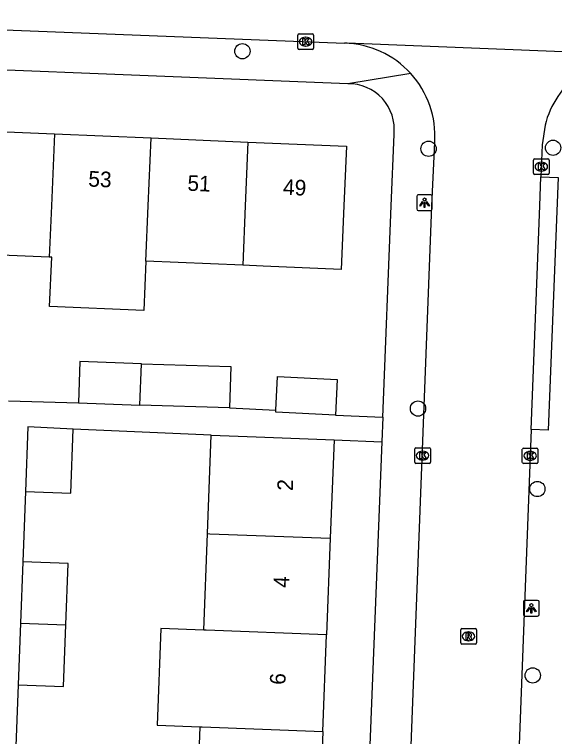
# Model space of a CAD drawing. Extents: x 160732 to 162105, y 387428 to 388479.
# Drawn here: x 161466.01 to 161500.61, y 387965.99 to 388012.25 of the extents above; entities that cross this region are included whole.
import ezdxf

# ---------------------------------------------------------------- set-up
doc = ezdxf.new("R2010")
doc.units = 0
for name, color, linetype in [('IMGEO_Boom', 7, 'Continuous'), ('IMGEO_Kolk', 7, 'Continuous'), ('IMGEO_Lichtpunt', 7, 'Continuous'), ('IMGEO_Pand', 7, 'Continuous'), ('IMGEO_Pand_nummerreeks', 7, 'Continuous'), ('IMGEO_Rijbaan_lokaal_open', 7, 'Continuous'), ('IMGEO_Rioolput', 7, 'Continuous'), ('IMGEO_Voetpad_open', 7, 'Continuous')]:
    doc.layers.add(name, color=color, linetype=linetype)

msp = doc.modelspace()

# ---------------------------------------------------------------- linework, layer by layer
at = {"layer": 'IMGEO_Boom'}
for centre in [(161480.612, 388009.895), (161492.542, 388003.65), (161500.516, 388003.713), (161491.863, 387987.001), (161499.509, 387981.847), (161499.212, 387969.906)]:
    msp.add_circle(centre, 0.489, dxfattribs=at)
at = {"layer": 'IMGEO_Kolk'}
for p, q in [((161484.166, 388010.084), (161484.166, 388010.936)), ((161484.241, 388011.01), (161485.093, 388011.01)), ((161484.654, 388010.79), (161484.679, 388010.79)), ((161485.167, 388010.936), (161485.167, 388010.084)), ((161485.093, 388010.01), (161484.241, 388010.01)), ((161484.677, 388010.23), (161484.652, 388010.23)), ((161499.262, 388002.075), (161499.262, 388002.927)), ((161499.337, 388003.001), (161500.189, 388003.001)), ((161500.263, 388002.927), (161500.263, 388002.075)), ((161499.75, 388002.781), (161499.775, 388002.781)), ((161500.189, 388002.001), (161499.337, 388002.001)), ((161499.773, 388002.221), (161499.748, 388002.221)), ((161491.654, 387983.563), (161491.654, 387984.415)), ((161491.729, 387984.489), (161492.581, 387984.489)), ((161492.655, 387984.415), (161492.655, 387983.563)), ((161498.547, 387983.548), (161498.547, 387984.4)), ((161498.622, 387984.474), (161499.474, 387984.474)), ((161499.548, 387984.4), (161499.548, 387983.548)), ((161492.142, 387984.269), (161492.167, 387984.269)), ((161499.035, 387984.254), (161499.06, 387984.254)), ((161492.581, 387983.489), (161491.729, 387983.489)), ((161492.165, 387983.709), (161492.14, 387983.709)), ((161499.474, 387983.474), (161498.622, 387983.474)), ((161499.058, 387983.694), (161499.033, 387983.694))]:
    msp.add_line(p, q, dxfattribs=at)
for points in [[(161484.166, 388010.084), (161484.166, 388010.936)], [(161484.241, 388011.01), (161485.093, 388011.01)], [(161484.487, 388010.71), (161484.61, 388010.71), (161484.61, 388010.559), (161484.74, 388010.71), (161484.904, 388010.71), (161484.758, 388010.559), (161484.911, 388010.31), (161484.759, 388010.31), (161484.674, 388010.474), (161484.61, 388010.407), (161484.61, 388010.31), (161484.487, 388010.31), (161484.487, 388010.71)], [(161485.167, 388010.936), (161485.167, 388010.084)], [(161485.093, 388010.01), (161484.241, 388010.01)], [(161499.262, 388002.075), (161499.262, 388002.927)], [(161499.337, 388003.001), (161500.189, 388003.001)], [(161500.263, 388002.927), (161500.263, 388002.075)], [(161499.583, 388002.701), (161499.706, 388002.701), (161499.706, 388002.55), (161499.836, 388002.701), (161500, 388002.701), (161499.854, 388002.55), (161500.007, 388002.301), (161499.855, 388002.301), (161499.77, 388002.465), (161499.706, 388002.398), (161499.706, 388002.301), (161499.583, 388002.301), (161499.583, 388002.701)], [(161500.189, 388002.001), (161499.337, 388002.001)], [(161491.654, 387983.563), (161491.654, 387984.415)], [(161491.729, 387984.489), (161492.581, 387984.489)], [(161492.655, 387984.415), (161492.655, 387983.563)], [(161498.547, 387983.548), (161498.547, 387984.4)], [(161498.622, 387984.474), (161499.474, 387984.474)], [(161499.548, 387984.4), (161499.548, 387983.548)], [(161491.975, 387984.189), (161492.098, 387984.189), (161492.098, 387984.038), (161492.228, 387984.189), (161492.392, 387984.189), (161492.246, 387984.038), (161492.399, 387983.789), (161492.247, 387983.789), (161492.162, 387983.953), (161492.098, 387983.886), (161492.098, 387983.789), (161491.975, 387983.789), (161491.975, 387984.189)], [(161498.868, 387984.174), (161498.991, 387984.174), (161498.991, 387984.023), (161499.121, 387984.174), (161499.285, 387984.174), (161499.139, 387984.023), (161499.292, 387983.774), (161499.14, 387983.774), (161499.055, 387983.938), (161498.991, 387983.871), (161498.991, 387983.774), (161498.868, 387983.774), (161498.868, 387984.174)], [(161492.581, 387983.489), (161491.729, 387983.489)], [(161499.474, 387983.474), (161498.622, 387983.474)]]:
    msp.add_lwpolyline(points, dxfattribs=at)
for centre, start, end in [((161484.243, 388010.934), 91.552, 178.448), ((161484.243, 388010.934), 91.552, 178.448), ((161485.091, 388010.934), 1.552, 88.448), ((161485.091, 388010.934), 1.552, 88.448), ((161484.243, 388010.086), 181.552, 268.448), ((161484.243, 388010.086), 181.552, 268.448), ((161485.091, 388010.086), 271.552, 358.448), ((161485.091, 388010.086), 271.552, 358.448), ((161499.339, 388002.925), 91.552, 178.448), ((161499.339, 388002.925), 91.552, 178.448), ((161500.187, 388002.925), 1.552, 88.448), ((161500.187, 388002.925), 1.552, 88.448), ((161499.339, 388002.077), 181.552, 268.448), ((161499.339, 388002.077), 181.552, 268.448), ((161500.187, 388002.077), 271.552, 358.448), ((161500.187, 388002.077), 271.552, 358.448), ((161491.731, 387984.413), 91.552, 178.448), ((161491.731, 387984.413), 91.552, 178.448), ((161492.579, 387984.413), 1.552, 88.448), ((161492.579, 387984.413), 1.552, 88.448), ((161498.624, 387984.398), 91.552, 178.448), ((161498.624, 387984.398), 91.552, 178.448), ((161499.472, 387984.398), 1.552, 88.448), ((161499.472, 387984.398), 1.552, 88.448), ((161491.731, 387983.565), 181.552, 268.448), ((161491.731, 387983.565), 181.552, 268.448), ((161492.579, 387983.565), 271.552, 358.448), ((161492.579, 387983.565), 271.552, 358.448), ((161498.624, 387983.55), 181.552, 268.448), ((161498.624, 387983.55), 181.552, 268.448), ((161499.472, 387983.55), 271.552, 358.448), ((161499.472, 387983.55), 271.552, 358.448)]:
    msp.add_arc(centre, 0.0765, start, end, dxfattribs=at)
for centre, major_axis, ratio, start_param, end_param in [((161484.653, 388010.51), (-0.387, 0.002), 0.722429, 4.712389, 7.853982), ((161484.678, 388010.51), (-0.39, 0.002), 0.717154, 1.570796, 4.712389), ((161499.749, 388002.501), (-0.387, 0.002), 0.722429, 4.712389, 7.853982), ((161499.774, 388002.501), (-0.39, 0.002), 0.717154, 1.570796, 4.712389), ((161492.141, 387983.989), (-0.387, 0.002), 0.722429, 4.712389, 7.853982), ((161492.166, 387983.989), (-0.39, 0.002), 0.717154, 1.570796, 4.712389), ((161499.034, 387983.974), (-0.387, 0.002), 0.722429, 4.712389, 7.853982), ((161499.059, 387983.974), (-0.39, 0.002), 0.717154, 1.570796, 4.712389)]:
    msp.add_ellipse(centre, major_axis=major_axis, ratio=ratio, start_param=start_param, end_param=end_param, dxfattribs=at)
at = {"layer": 'IMGEO_Lichtpunt'}
for p, q in [((161491.784, 388000.597), (161491.784, 387999.79)), ((161491.784, 388000.597), (161491.784, 387999.79)), ((161492.686, 388000.692), (161491.878, 388000.692)), ((161492.686, 388000.692), (161491.878, 388000.692)), ((161492.78, 387999.79), (161492.78, 388000.597)), ((161492.78, 387999.79), (161492.78, 388000.597)), ((161491.878, 387999.696), (161492.686, 387999.696)), ((161491.878, 387999.696), (161492.686, 387999.696)), ((161498.625, 387974.608), (161498.625, 387973.801)), ((161498.625, 387974.608), (161498.625, 387973.801)), ((161499.527, 387974.703), (161498.719, 387974.703)), ((161499.527, 387974.703), (161498.719, 387974.703)), ((161499.621, 387973.801), (161499.621, 387974.608)), ((161499.621, 387973.801), (161499.621, 387974.608)), ((161498.719, 387973.707), (161499.527, 387973.707)), ((161498.719, 387973.707), (161499.527, 387973.707))]:
    msp.add_line(p, q, dxfattribs=at)
for points in [[(161492.158, 388000.261), (161492.197, 388000.233), (161492.009, 387999.971), (161491.971, 387999.998), (161492.158, 388000.261)], [(161492.26, 388000.213), (161492.307, 388000.213), (161492.307, 387999.891), (161492.26, 387999.891), (161492.26, 388000.213)], [(161492.37, 388000.233), (161492.408, 388000.26), (161492.595, 387999.998), (161492.556, 387999.97), (161492.37, 388000.233)], [(161498.999, 387974.272), (161499.038, 387974.244), (161498.85, 387973.982), (161498.812, 387974.009), (161498.999, 387974.272)], [(161499.101, 387974.224), (161499.148, 387974.224), (161499.148, 387973.902), (161499.101, 387973.902), (161499.101, 387974.224)], [(161499.211, 387974.244), (161499.249, 387974.271), (161499.436, 387974.009), (161499.397, 387973.981), (161499.211, 387974.244)]]:
    msp.add_lwpolyline(points, dxfattribs=at)
for centre in [(161492.283, 388000.395), (161499.124, 387974.406)]:
    msp.add_circle(centre, 0.0994, dxfattribs=at)
for centre, start, end in [((161491.878, 388000.597), 90, 180), ((161491.878, 388000.597), 90, 180), ((161492.686, 388000.597), 0, 90), ((161492.686, 388000.597), 0, 90), ((161491.878, 387999.79), 180, 270), ((161491.878, 387999.79), 180, 270), ((161492.686, 387999.79), 270, 0), ((161492.686, 387999.79), 270, 360), ((161498.719, 387974.608), 90, 180), ((161498.719, 387974.608), 90, 180), ((161499.527, 387974.608), 0, 90), ((161499.527, 387974.608), 0, 90), ((161498.719, 387973.801), 180, 270), ((161498.719, 387973.801), 180, 270), ((161499.527, 387973.801), 270, 0), ((161499.527, 387973.801), 270, 360)]:
    msp.add_arc(centre, 0.0946, start, end, dxfattribs=at)
at = {"layer": 'IMGEO_Pand'}
for points in [[(161462.379, 388004.865), (161468.574, 388004.603)], [(161468.574, 388004.603), (161468.379, 388000), (161468.24, 387996.707)], [(161468.574, 388004.603), (161474.77, 388004.342)], [(161474.436, 387996.445), (161474.586, 388000), (161474.77, 388004.342)], [(161474.77, 388004.342), (161480.965, 388004.08)], [(161480.965, 388004.08), (161480.792, 388000), (161480.631, 387996.183)], [(161480.965, 388004.08), (161487.281, 388003.813), (161487.12, 388000), (161486.947, 387995.916), (161481.952, 387996.127), (161480.631, 387996.183)], [(161468.24, 387996.707), (161462.045, 387996.968)], [(161474.436, 387996.445), (161474.303, 387993.295), (161468.263, 387993.551), (161468.396, 387996.7), (161468.24, 387996.707)], [(161480.631, 387996.183), (161474.436, 387996.445)], [(161474.159, 387989.877), (161470.209, 387990.008), (161470.121, 387987.358)], [(161474.047, 387987.228), (161474.159, 387989.877)], [(161474.159, 387989.877), (161479.871, 387989.688), (161479.783, 387987.038)], [(161482.76, 387986.889), (161482.869, 387989.062), (161486.684, 387988.871), (161486.569, 387986.579)], [(161470.121, 387987.358), (161474.047, 387987.228)], [(161479.783, 387987.038), (161474.047, 387987.228)], [(161486.569, 387986.579), (161482.754, 387986.77), (161482.76, 387986.889)], [(161469.78, 387985.68), (161466.873, 387985.822), (161466.716, 387981.687)], [(161466.716, 387981.687), (161469.624, 387981.576), (161469.78, 387985.68)], [(161478.377, 387978.99), (161478.618, 387985.3)], [(161478.618, 387985.3), (161481.491, 387985.19), (161486.487, 387985)], [(161486.487, 387985), (161486.244, 387978.69)], [(161478.141, 387972.801), (161478.377, 387978.99)], [(161478.377, 387978.99), (161478.518, 387978.985), (161486.244, 387978.69)], [(161486.244, 387978.69), (161486.008, 387972.501)], [(161466.546, 387977.19), (161466.396, 387973.25)], [(161469.305, 387973.139), (161469.454, 387977.08), (161466.546, 387977.19)], [(161466.396, 387973.25), (161466.247, 387969.308)], [(161466.396, 387973.25), (161469.305, 387973.139)], [(161466.247, 387969.308), (161469.156, 387969.198), (161469.305, 387973.139)], [(161478.141, 387972.801), (161475.38, 387972.907), (161475.144, 387966.718), (161477.905, 387966.612)], [(161486.008, 387972.501), (161478.282, 387972.796), (161478.141, 387972.801)], [(161485.772, 387966.312), (161486.008, 387972.501)], [(161477.669, 387960.423), (161477.905, 387966.612)], [(161477.905, 387966.612), (161478.046, 387966.607), (161485.772, 387966.312)], [(161485.772, 387966.312), (161485.536, 387960.123)]]:
    msp.add_lwpolyline(points, dxfattribs=at)
at = {"layer": 'IMGEO_Rijbaan_lokaal_open'}
for points in [[(161440.091, 388012.254), (161441.421, 388012.203), (161487.149, 388010.413)], [(161506.042, 388009.654), (161505.921, 388009.669), (161487.325, 388010.423), (161487.149, 388010.413)], [(161500, 388005.155), (161499.818, 388003.902), (161499.737, 388001.843)], [(161489.979, 387927.472), (161492.756, 388000), (161492.938, 388004.061)], [(161499.111, 387985.655), (161499.361, 387992.229), (161499.665, 388000), (161499.737, 388001.843)], [(161499.111, 387985.655), (161497.34, 387939.069)]]:
    msp.add_lwpolyline(points, dxfattribs=at)
for centre, radius, start, end in [((161486.988, 388004.452), 5.963, 42.349, 88.4503), ((161486.987, 388004.452), 5.964, 356.2433, 42.3415), ((161505.792, 388003.678), 5.977, 126.6363, 165.6893)]:
    msp.add_arc(centre, radius, start, end, dxfattribs=at)
at = {"layer": 'IMGEO_Rioolput'}
for p, q in [((161494.6, 387971.982), (161494.6, 387972.834)), ((161494.675, 387972.908), (161495.527, 387972.908)), ((161495.601, 387972.834), (161495.601, 387971.982)), ((161495.088, 387972.688), (161495.113, 387972.688)), ((161495.527, 387971.908), (161494.675, 387971.908)), ((161495.111, 387972.128), (161495.086, 387972.128))]:
    msp.add_line(p, q, dxfattribs=at)
for points in [[(161494.6, 387971.982), (161494.6, 387972.834)], [(161494.675, 387972.908), (161495.527, 387972.908)], [(161495.601, 387972.834), (161495.601, 387971.982)], [(161495.189, 387972.606), (161494.937, 387972.608), (161494.937, 387972.208)], [(161494.937, 387972.208), (161495.061, 387972.208), (161495.061, 387972.37), (161495.072, 387972.37)], [(161495.115, 387972.527), (161495.061, 387972.527), (161495.061, 387972.446)], [(161495.061, 387972.446), (161495.113, 387972.446)], [(161495.119, 387972.341), (161495.19, 387972.208), (161495.33, 387972.208), (161495.265, 387972.334)], [(161495.527, 387971.908), (161494.675, 387971.908)]]:
    msp.add_lwpolyline(points, dxfattribs=at)
for centre, radius, start, end in [((161494.677, 387972.832), 0.0765, 91.552, 178.448), ((161494.677, 387972.832), 0.0765, 91.552, 178.448), ((161495.525, 387972.832), 0.0765, 1.552, 88.448), ((161495.525, 387972.832), 0.0765, 1.552, 88.448), ((161495.071, 387972.317), 0.0533, 26.0293, 88.6989), ((161495.097, 387972.635), 0.19, 274.7715, 282.9687), ((161495.121, 387972.431), 0.0964, 77.0061, 93.1865), ((161495.135, 387972.488), 0.0378, 276.6634, 79.6772), ((161495.188, 387972.496), 0.109, 350.3612, 89.416), ((161495.186, 387972.496), 0.112, 277.5842, 350.9817), ((161495.17, 387972.281), 0.108, 29.5134, 73.7905), ((161494.677, 387971.984), 0.0765, 181.552, 268.448), ((161494.677, 387971.984), 0.0765, 181.552, 268.448), ((161495.525, 387971.984), 0.0765, 271.552, 358.448), ((161495.525, 387971.984), 0.0765, 271.552, 358.448)]:
    msp.add_arc(centre, radius, start, end, dxfattribs=at)
for centre, major_axis, ratio, start_param, end_param in [((161495.087, 387972.408), (-0.387, 0.002), 0.722429, 4.712389, 7.853982), ((161495.112, 387972.408), (-0.39, 0.002), 0.717154, 1.570796, 4.712389)]:
    msp.add_ellipse(centre, major_axis=major_axis, ratio=ratio, start_param=start_param, end_param=end_param, dxfattribs=at)
at = {"layer": 'IMGEO_Voetpad_open'}
for points in [[(161487.359, 388007.811), (161450.03, 388009.311)], [(161491.395, 388008.469), (161487.359, 388007.811)], [(161489.609, 387986.458), (161490.146, 388000), (161490.327, 388004.567)], [(161499.737, 388001.843), (161500.836, 388001.8), (161500.21, 387985.612), (161499.111, 387985.655)], [(161465.623, 387987.507), (161470.121, 387987.358)], [(161479.783, 387987.038), (161482.76, 387986.889)], [(161486.569, 387986.579), (161489.609, 387986.458)], [(161489.609, 387986.458), (161489.546, 387984.879)], [(161478.618, 387985.3), (161469.78, 387985.68)], [(161486.487, 387985), (161489.546, 387984.879)], [(161489.546, 387984.879), (161487.081, 387922.752)], [(161466.716, 387981.687), (161466.546, 387977.19)], [(161466.247, 387969.308), (161466.077, 387964.812)]]:
    msp.add_lwpolyline(points, dxfattribs=at)
msp.add_arc((161487.422, 388004.888), 2.923, 353.6857, 91.2264, dxfattribs=at)

# ---------------------------------------------------------------- texts
at = {"layer": 'IMGEO_Pand_nummerreeks'}
for s, rotation, p in [('53', 357.5821, (161470.727, 388001.23)), ('51', 357.5804, (161477.076, 388000.961)), ('49', 357.5804, (161483.2, 388000.702)), ('2', 87.8155, (161483.84, 387981.712)), ('4', 87.8155, (161483.603, 387975.501)), ('6', 87.8172, (161483.366, 387969.289))]:
    msp.add_text(s, height=1, rotation=rotation, dxfattribs=at).set_placement(p)

doc.saveas('drawing.dxf')
